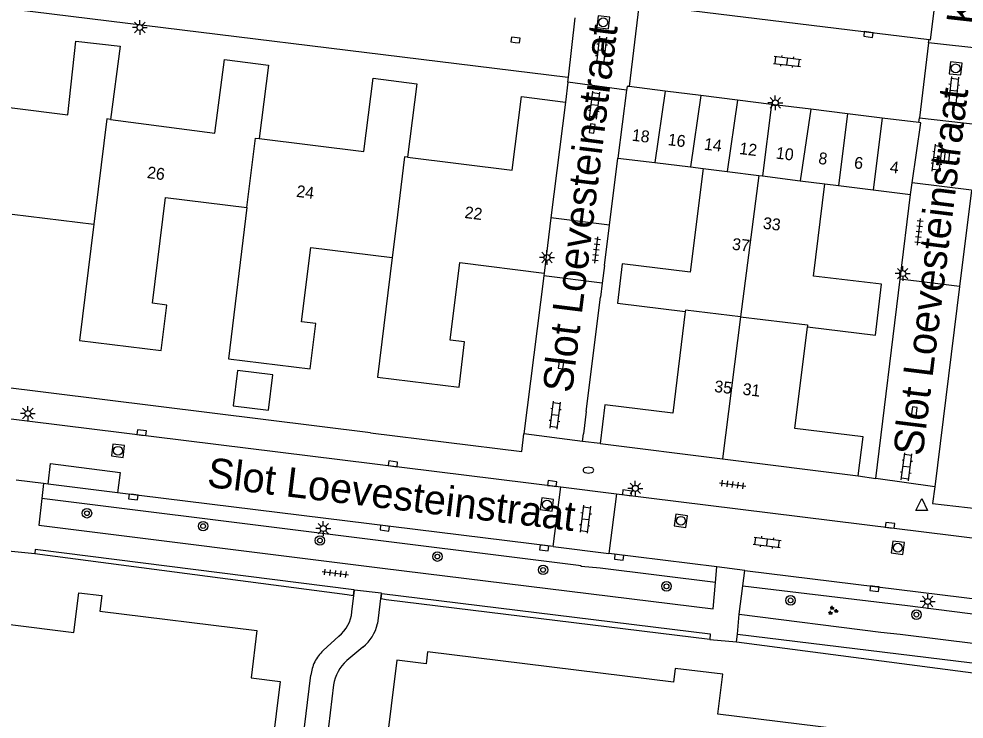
# Model space of a CAD drawing. Extents: x 131000 to 133014, y 396499 to 399001.
# Drawn here: x 131900.8 to 131980.7, y 396628 to 396687.1 of the extents above; entities that cross this region are included whole.
import ezdxf

# ---------------------------------------------------------------- set-up
doc = ezdxf.new("R2010")
doc.units = 0
for name, color, linetype in [('gg-afsc-erfafscheiding', 7, 'Continuous'), ('gg-afsc-hekwerk', 7, 'Continuous'), ('gg-afsc-muur', 7, 'Continuous'), ('gg-anno-huisnummerreeks BGT', 7, 'Continuous'), ('gg-anno-openbare ruimte label', 7, 'Continuous'), ('gg-bbg-bijgebouw', 7, 'Continuous'), ('gg-bbg-gedigitaliseerde bebouwing', 7, 'Continuous'), ('gg-bbg-gedigitaliseerde bijgebouw', 7, 'Continuous'), ('gg-bbg-hoofdgebouw', 7, 'Continuous'), ('gg-bbg-tussenscheiding', 7, 'Continuous'), ('gg-knt-verharding', 7, 'Continuous'), ('gg-knt-verharding nz', 7, 'Continuous'), ('gt-grn-groengrens', 7, 'Continuous'), ('gt-grn-weggrens', 7, 'Continuous'), ('gt-symb-boom', 7, 'Continuous'), ('gt-symb-brandkraan', 7, 'Continuous'), ('gt-symb-groenvak', 7, 'Continuous'), ('gt-symb-klinker verharding', 7, 'Continuous'), ('gt-symb-kolk', 7, 'Continuous'), ('gt-symb-lichtmast', 7, 'Continuous'), ('gt-symb-rioolschacht', 7, 'Continuous'), ('gt-symb-tegel verharding', 7, 'Continuous'), ('gt-symb-waterafsluiter', 7, 'Continuous')]:
    doc.layers.add(name, color=color, linetype=linetype)

# ---------------------------------------------------------------- blocks, each defined once
blk = doc.blocks.new('gt0-KL1')
at = {"layer": 'gt-symb-klinker verharding'}
for p, q in [((-1.15, 0.3), (1.15, 0.3)), ((-1, -0.3), (-1, 0.3)), ((-0.5, 0.3), (-0.5, 0.45)), ((0, -0.3), (0, 0.3)), ((0.5, 0.3), (0.5, 0.45)), ((1, -0.3), (1, 0.3)), ((-1.15, -0.3), (1.15, -0.3)), ((-0.5, -0.45), (-0.5, -0.3)), ((0.5, -0.45), (0.5, -0.3))]:
    blk.add_line(p, q, dxfattribs=at)
blk = doc.blocks.new('gt0-KOLK')
at = {"layer": 'gt-symb-kolk'}
blk.add_lwpolyline([(0, 0), (0.375, 0), (0.375, 0.4), (-0.375, 0.4), (-0.375, 0), (0, 0)], dxfattribs=at)
blk = doc.blocks.new('gt0-RS')
at = {"layer": 'gt-symb-rioolschacht'}
blk.add_lwpolyline([(-0.5, -0.5), (0.5, -0.5), (0.5, 0.5), (-0.5, 0.5)], close=True, dxfattribs=at)
blk.add_circle((0, 0), 0.375, dxfattribs=at)
blk = doc.blocks.new('gt0-LMAST')
at = {"layer": 'gt-symb-lichtmast'}
for p, q in [((-0.182, 0.173), (-0.447, 0.438)), ((-0.005, 0.246), (-0.005, 0.621)), ((0.172, 0.173), (0.437, 0.438)), ((-0.255, -0.004), (-0.63, -0.004)), ((-0.182, -0.181), (-0.447, -0.446)), ((-0.005, -0.254), (-0.005, -0.629)), ((0.437, -0.446), (0.172, -0.181)), ((0.245, -0.004), (0.62, -0.004))]:
    blk.add_line(p, q, dxfattribs=at)
blk.add_circle((-0.005, -0.004), 0.25, dxfattribs=at)
blk = doc.blocks.new('gt0-TEG1')
at = {"layer": 'gt-symb-tegel verharding'}
for p, q in [((-1.125, 0), (1.125, 0)), ((-0.9, -0.25), (-0.9, 0.25)), ((-0.45, -0.25), (-0.45, 0.25)), ((0, -0.25), (0, 0.25)), ((0.45, -0.25), (0.45, 0.25)), ((0.9, -0.25), (0.9, 0.25))]:
    blk.add_line(p, q, dxfattribs=at)
blk = doc.blocks.new('gt0-WAFSL')
at = {"layer": 'gt-symb-waterafsluiter'}
for p, q in [((-0.5, -0.333), (0, 0.667)), ((0, 0.667), (0.5, -0.333)), ((0.5, -0.333), (-0.5, -0.333))]:
    blk.add_line(p, q, dxfattribs=at)
blk = doc.blocks.new('gt0-BOOM')
at = {"layer": 'gt-symb-boom'}
for radius in [0.4, 0.2]:
    blk.add_circle((0, 0), radius, dxfattribs=at)
blk = doc.blocks.new('gt0-GRVAK')
at = {"layer": 'gt-symb-groenvak'}
for p, q in [((-0.11, 0.189), (-0.228, 0.24)), ((-0.182, 0.153), (0.088, 0.153)), ((-0.091, 0.211), (-0.156, 0.322)), ((-0.047, 0.214), (-0.047, 0.393)), ((-0.004, 0.211), (0.061, 0.322)), ((0.015, 0.189), (0.133, 0.24)), ((0.262, -0.052), (0.197, 0.059)), ((0.305, -0.049), (0.305, 0.13)), ((0.349, -0.052), (0.414, 0.059)), ((-0.245, -0.228), (-0.363, -0.177)), ((-0.318, -0.264), (-0.047, -0.264)), ((-0.226, -0.206), (-0.291, -0.095)), ((-0.183, -0.203), (-0.183, -0.024)), ((-0.139, -0.206), (-0.074, -0.095)), ((-0.12, -0.228), (-0.002, -0.177)), ((0.243, -0.074), (0.125, -0.023)), ((0.17, -0.11), (0.441, -0.11)), ((0.368, -0.074), (0.486, -0.023))]:
    blk.add_line(p, q, dxfattribs=at)
blk = doc.blocks.new('gt0-BR')
at = {"layer": 'gt-symb-brandkraan'}
for centre, radius, start, end in [((-0.244, 0), 0.206, 107.56694, 252.43307), ((0.599, -2.664), 3, 106.89205, 107.56694), ((0, -0.691), 0.938, 73.10799, 106.89205), ((-0.599, -2.664), 3, 72.43309, 73.10799), ((0.244, 0), 0.206, 287.56695, 72.43309), ((0.599, 2.664), 3, 252.43307, 253.10797), ((0, 0.691), 0.938, 253.10797, 286.89206), ((-0.599, 2.664), 3, 286.89206, 287.56695)]:
    blk.add_arc(centre, radius, start, end, dxfattribs=at)

msp = doc.modelspace()

# ---------------------------------------------------------------- linework, layer by layer
at = {"layer": 'gg-afsc-erfafscheiding'}
for p, q in [((131975.264, 396665.173), (131976.14, 396672.32)), ((131973.2, 396648.34), (131975.264, 396665.173)), ((131930.528, 396652.191), (131892.415, 396656.91)), ((131971.73, 396648.55), (131973.2, 396648.34))]:
    msp.add_line(p, q, dxfattribs=at)
at = {"layer": 'gg-afsc-hekwerk'}
msp.add_line((131961.437, 396634.537), (131987.811, 396631.088), dxfattribs=at)
for points in [[(131902.18, 396642.006), (131928.554, 396638.526), (131929.056, 396638.448)], [(131959.182, 396634.73), (131931.847, 396638.097), (131931.434, 396638.162)]]:
    msp.add_lwpolyline(points, dxfattribs=at)
at = {"layer": 'gg-afsc-muur'}
for p, q in [((131950.711, 396669.726), (131951.42, 396675.39)), ((131950.285, 396666.313), (131950.711, 396669.726)), ((131945.159, 396665.431), (131943.485, 396652.091)), ((131945.19, 396665.68), (131945.159, 396665.431)), ((131948.746, 396653.999), (131949.951, 396663.639)), ((131948.429, 396651.468), (131948.508, 396652.102)), ((131949.92, 396651.28), (131948.429, 396651.468))]:
    msp.add_line(p, q, dxfattribs=at)
msp.add_lwpolyline([(131930.528, 396652.191), (131943.3, 396650.61), (131943.485, 396652.091)], dxfattribs=at)
at = {"layer": 'gg-bbg-bijgebouw'}
for p, q in [((131952.158, 396681.115), (131951.42, 396675.39)), ((131955.41, 396681.042), (131952.372, 396681.419)), ((131958.442, 396680.665), (131955.41, 396681.042)), ((131961.526, 396680.283), (131958.442, 396680.665)), ((131964.406, 396679.925), (131961.526, 396680.283)), ((131967.711, 396679.515), (131964.406, 396679.925)), ((131970.808, 396679.131), (131967.711, 396679.515)), ((131973.743, 396678.767), (131970.808, 396679.131)), ((131976.847, 396678.381), (131973.743, 396678.767)), ((131951.42, 396675.39), (131954.534, 396675.009)), ((131954.534, 396675.009), (131957.562, 396674.639)), ((131957.562, 396674.639), (131958.62, 396674.51)), ((131968.91, 396673.22), (131970.056, 396673.077)), ((131970.056, 396673.077), (131972.997, 396672.711)), ((131976.14, 396672.32), (131976.284, 396673.309)), ((131972.997, 396672.711), (131976.14, 396672.32))]:
    msp.add_line(p, q, dxfattribs=at)
for points in [[(131952.372, 396681.419), (131952.2, 396681.44), (131952.158, 396681.115)], [(131976.284, 396673.309), (131977.02, 396678.36), (131976.847, 396678.381)]]:
    msp.add_lwpolyline(points, dxfattribs=at)
at = {"layer": 'gg-bbg-gedigitaliseerde bebouwing'}
for p, q in [((131900.274, 396670.642), (131907.152, 396669.796)), ((131907.152, 396669.796), (131905.94, 396659.99)), ((131924.71, 396661.57), (131925.481, 396667.84)), ((131925.481, 396667.84), (131932.359, 396666.994)), ((131932.359, 396666.994), (131931.11, 396656.89))]:
    msp.add_line(p, q, dxfattribs=at)
at = {"layer": 'gg-bbg-gedigitaliseerde bijgebouw'}
msp.add_lwpolyline([(131918.928, 396654.472), (131921.906, 396654.105), (131922.272, 396657.083), (131919.295, 396657.449), (131918.928, 396654.472)], dxfattribs=at)
at = {"layer": 'gg-bbg-hoofdgebouw'}
for p, q in [((131947, 396680.12), (131945.774, 396670.343)), ((131945.774, 396670.343), (131945.19, 396665.68)), ((131949.92, 396651.28), (131960.256, 396649.986)), ((131960.256, 396649.986), (131971.73, 396648.55))]:
    msp.add_line(p, q, dxfattribs=at)
for points in [[(131895.75, 396680.19), (131904.96, 396679.04), (131905.64, 396685.25), (131909.38, 396684.85), (131908.56, 396678.65)], [(131908.56, 396678.65), (131917.39, 396677.49), (131918.2, 396683.7), (131921.92, 396683.23), (131921.14, 396677.04)], [(131921.14, 396677.04), (131929.97, 396675.94), (131930.75, 396682.13), (131934.45, 396681.67), (131933.67, 396675.46)], [(131933.67, 396675.46), (131942.5, 396674.36), (131943.28, 396680.58), (131947, 396680.12)], [(131958.62, 396674.51), (131957.54, 396665.74), (131951.79, 396666.45), (131951.38, 396663.14), (131957.12, 396662.43)], [(131967.43, 396661.14), (131973.18, 396660.43), (131973.7, 396664.73), (131967.96, 396665.43), (131968.91, 396673.22)], [(131905.94, 396659.99), (131912.85, 396659.14), (131913.32, 396662.98), (131912.12, 396663.13), (131913.23, 396672.07), (131920.1, 396671.22)], [(131920.1, 396671.22), (131918.53, 396658.44), (131925.44, 396657.59), (131925.91, 396661.43), (131924.71, 396661.57)], [(131931.11, 396656.89), (131938.02, 396656.04), (131938.46, 396659.87), (131937.26, 396660.02), (131938.08, 396666.57), (131945.19, 396665.68)], [(131957.12, 396662.43), (131956.06, 396653.85), (131950.32, 396654.56), (131949.92, 396651.28)], [(131971.73, 396648.55), (131972.13, 396651.86), (131966.38, 396652.56), (131967.43, 396661.14)], [(131876.986, 396638.891), (131905.474, 396635.338), (131905.892, 396638.69), (131907.834, 396638.45), (131907.678, 396637.132), (131920.937, 396635.495), (131920.443, 396631.508), (131922.898, 396631.197), (131921.54, 396620.272), (131918.588, 396620.621), (131918.42, 396619.206), (131905.929, 396620.747), (131905.694, 396618.704), (131870.977, 396623.051)], [(131930.371, 396613.711), (131948.191, 396611.466), (131947.905, 396609.287), (131980.559, 396605.226), (131980.682, 396606.218), (131983.143, 396605.912), (131985.526, 396625.27), (131959.879, 396628.429), (131960.294, 396631.798), (131956.272, 396632.294), (131956.112, 396631.12), (131935.348, 396633.691), (131935.226, 396632.695), (131932.765, 396632.996), (131930.371, 396613.711)]]:
    msp.add_lwpolyline(points, dxfattribs=at)
at = {"layer": 'gg-bbg-tussenscheiding'}
for p, q in [((131955.41, 396681.042), (131954.534, 396675.009)), ((131958.442, 396680.665), (131957.562, 396674.639)), ((131961.526, 396680.283), (131960.651, 396674.255)), ((131964.406, 396679.925), (131963.641, 396673.88)), ((131967.711, 396679.515), (131966.832, 396673.48)), ((131970.808, 396679.131), (131970.056, 396673.077)), ((131973.743, 396678.767), (131972.997, 396672.711)), ((131958.62, 396674.51), (131960.651, 396674.255)), ((131960.651, 396674.255), (131963.321, 396673.92)), ((131963.321, 396673.92), (131961.793, 396661.985)), ((131963.321, 396673.92), (131963.641, 396673.88)), ((131963.641, 396673.88), (131966.832, 396673.48)), ((131966.832, 396673.48), (131968.91, 396673.22)), ((131907.52, 396672.77), (131907.152, 396669.796)), ((131932.69, 396669.67), (131932.359, 396666.994)), ((131961.793, 396661.985), (131960.256, 396649.986))]:
    msp.add_line(p, q, dxfattribs=at)
for points in [[(131908.56, 396678.65), (131908.252, 396678.69), (131907.52, 396672.77)], [(131920.1, 396671.22), (131920.82, 396677.08), (131921.14, 396677.04)], [(131933.67, 396675.46), (131933.41, 396675.492), (131932.69, 396669.67)], [(131961.793, 396661.985), (131957.129, 396662.55), (131957.12, 396662.43)], [(131961.793, 396661.985), (131967.447, 396661.315), (131967.43, 396661.14)]]:
    msp.add_lwpolyline(points, dxfattribs=at)
at = {"layer": 'gg-knt-verharding'}
for p, q in [((131896.748, 396688.408), (131947.19, 396682.22)), ((131953.189, 396688.222), (131952.372, 396681.419)), ((131947.256, 396682.212), (131947.82, 396687.24)), ((131977.67, 396685.121), (131976.898, 396678.792)), ((131982.728, 396684.548), (131977.67, 396685.121)), ((131947.21, 396681.798), (131947, 396680.12)), ((131947.256, 396682.212), (131947.19, 396682.22)), ((131947.21, 396681.798), (131947.256, 396682.212)), ((131952.158, 396681.115), (131947.21, 396681.798)), ((131976.898, 396678.792), (131981.864, 396678.219)), ((131981.304, 396672.684), (131976.284, 396673.309)), ((131981.304, 396672.684), (131980.29, 396664.547)), ((131950.711, 396669.726), (131945.774, 396670.343)), ((131950.285, 396666.313), (131950.098, 396664.814)), ((131950.098, 396664.814), (131945.159, 396665.431)), ((131980.29, 396664.547), (131975.264, 396665.173)), ((131950.098, 396664.814), (131949.951, 396663.639)), ((131980.29, 396664.547), (131978.184, 396647.63)), ((131866.466, 396657.53), (131946.615, 396647.614)), ((131948.746, 396653.999), (131948.508, 396652.102)), ((131948.429, 396651.468), (131943.485, 396652.091)), ((131978.184, 396647.63), (131973.2, 396648.34)), ((131902.921, 396647.908), (131900.615, 396648.194)), ((131902.921, 396647.908), (131902.774, 396646.635)), ((131903.294, 396647.862), (131902.921, 396647.908)), ((131909.172, 396647.133), (131903.294, 396647.862)), ((131945.963, 396642.575), (131946.615, 396647.614)), ((131946.615, 396647.614), (131951.307, 396647.034)), ((131945.963, 396642.575), (131909.172, 396647.133)), ((131951.307, 396647.034), (131950.673, 396641.992)), ((131951.307, 396647.034), (131997.09, 396641.37)), ((131945.963, 396642.575), (131950.673, 396641.992)), ((131959.791, 396640.862), (131950.673, 396641.992)), ((131959.67, 396639.553), (131959.791, 396640.862)), ((131962.15, 396640.57), (131959.791, 396640.862)), ((131961.985, 396639.266), (131962.15, 396640.57)), ((131962.15, 396640.57), (131998.955, 396636.01)), ((131928.957, 396637.064), (131929.186, 396638.914)), ((131929.115, 396638.923), (131929.056, 396638.448)), ((131929.186, 396638.914), (131929.115, 396638.923)), ((131931.432, 396638.637), (131929.186, 396638.914)), ((131961.682, 396636.862), (131961.985, 396639.266)), ((131931.432, 396638.637), (131931.116, 396636.079)), ((131931.477, 396638.631), (131931.432, 396638.637)), ((131931.434, 396638.162), (131931.477, 396638.631)), ((131961.521, 396635.175), (131961.682, 396636.862)), ((131961.682, 396636.862), (131973.639, 396635.354)), ((131926.544, 396633.804), (131927.868, 396635.025)), ((131961.437, 396634.537), (131961.521, 396635.175)), ((131961.521, 396635.175), (131987.917, 396631.952)), ((131973.639, 396635.354), (131975.26, 396635.181)), ((131929.887, 396634.09), (131928.531, 396632.951)), ((131923.652, 396616.694), (131925.49, 396631.725)), ((131927.419, 396630.901), (131925.743, 396617.098))]:
    msp.add_line(p, q, dxfattribs=at)
for points in [[(131978.184, 396647.63), (131978.01, 396646.23), (131981.95, 396645.76)], [(131902.774, 396646.635), (131902.514, 396644.382), (131931.54, 396640.749), (131959.462, 396637.316), (131959.67, 396639.553)], [(131929.115, 396638.923), (131902.204, 396642.323), (131902.18, 396642.006)], [(131931.477, 396638.631), (131959.233, 396635.222), (131959.182, 396634.73)], [(131975.26, 396635.181), (131998.428, 396632.319), (131998.803, 396634.733)]]:
    msp.add_lwpolyline(points, dxfattribs=at)
for centre, radius, start, end in [((131926, 396637.333), 2.969, 308.98377, 354.80419), ((131927.832, 396636.734), 3.349, 307.85778, 348.71851), ((131928.782, 396631.368), 3.309, 132.57322, 153.51547), ((131928.74, 396631.371), 3.269, 153.23632, 173.77939), ((131930.681, 396630.458), 3.291, 130.77338, 172.27236)]:
    msp.add_arc(centre, radius, start, end, dxfattribs=at)
at = {"layer": 'gg-knt-verharding nz'}
msp.add_line((131953.209, 396688.387), (131977.704, 396685.397), dxfattribs=at)
for points in [[(131977.704, 396685.397), (131977.84, 396685.38), (131978.446, 396690.305)], [(131903.294, 396647.862), (131903.508, 396649.591), (131909.383, 396648.835), (131909.172, 396647.133)]]:
    msp.add_lwpolyline(points, dxfattribs=at)
at = {"layer": 'gt-grn-groengrens'}
for p, q in [((131961.985, 396639.266), (131973.965, 396637.831)), ((131973.965, 396637.831), (131975.65, 396637.622)), ((131975.65, 396637.622), (131998.803, 396634.733))]:
    msp.add_line(p, q, dxfattribs=at)
msp.add_lwpolyline([(131959.67, 396639.553), (131949.934, 396640.756), (131948.312, 396640.892), (131948.321, 396640.955), (131902.774, 396646.635)], dxfattribs=at)
at = {"layer": 'gt-grn-weggrens'}
for p, q in [((131977.67, 396685.121), (131977.704, 396685.397)), ((131976.847, 396678.381), (131976.898, 396678.792)), ((131899.916, 396642.226), (131902.18, 396642.006)), ((131959.182, 396634.73), (131961.437, 396634.537))]:
    msp.add_line(p, q, dxfattribs=at)

# ---------------------------------------------------------------- block references
at = {"layer": 'gt-symb-boom'}
for p in [(131906.582, 396645.395), (131916.392, 396644.311), (131926.26, 396643.095), (131936.182, 396641.734), (131945.11, 396640.615), (131955.531, 396639.226), (131966.01, 396638.042), (131976.643, 396636.834)]:
    msp.add_blockref('gt0-BOOM', p, dxfattribs=at)
at = {"layer": 'gt-symb-brandkraan'}
msp.add_blockref('gt0-BR', (131948.932, 396649.036), dxfattribs=at)
at = {"layer": 'gt-symb-groenvak'}
msp.add_blockref('gt0-GRVAK', (131969.572, 396637.179), dxfattribs=at)
at = {"layer": 'gt-symb-klinker verharding'}
for p, rotation in [((131950.038, 396684.499), -96.37182240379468), ((131965.733, 396683.546), -6.947410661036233), ((131979.778, 396681.101), -95.91007032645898), ((131949.459, 396679.856), 82.81812146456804), ((131978.398, 396675.391), 82.81812146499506), ((131946.137, 396653.677), 82.81812146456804), ((131975.806, 396649.317), 82.81812146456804), ((131948.68, 396644.896), -97.35237935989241), ((131964.035, 396642.939), -7.125016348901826)]:
    msp.add_blockref('gt0-KL1', p, dxfattribs=dict(at, rotation=rotation))
at = {"layer": 'gt-symb-kolk'}
for p, rotation in [((131972.607, 396686.019), 172.93185994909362), ((131942.753, 396685.153), -7.00425924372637), ((131949.057, 396677.91), -97.23872650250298), ((131979.016, 396675.553), -97.23872650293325), ((131946.432, 396658.013), -97.23872650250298), ((131976.255, 396653.998), -97.23872650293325), ((131911.179, 396651.994), -6.890548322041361), ((131932.402, 396649.372), -7.004259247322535), ((131945.848, 396647.705), -7.068140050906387), ((131910.527, 396646.966), 172.9318599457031), ((131952.18, 396646.924), -7.068140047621), ((131931.761, 396644.335), 172.93185994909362), ((131974.384, 396644.179), -7.238726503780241), ((131945.22, 396642.668), 172.93185994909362), ((131951.548, 396641.883), 172.93185995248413), ((131973.127, 396639.224), 172.64762064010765)]:
    msp.add_blockref('gt0-KOLK', p, dxfattribs=dict(at, rotation=rotation))
at = {"layer": 'gt-symb-lichtmast'}
for p in [(131911.049, 396686.417), (131964.727, 396680.057), (131945.443, 396666.992), (131975.487, 396665.638), (131901.595, 396653.825), (131952.902, 396647.5), (131926.549, 396644.106), (131977.598, 396637.953)]:
    msp.add_blockref('gt0-LMAST', p, dxfattribs=at)
at = {"layer": 'gt-symb-rioolschacht'}
for p, rotation in [((131950.188, 396686.845), 83.68511557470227), ((131979.949, 396682.957), -6.143995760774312), ((131909.2, 396650.671), 173.33703637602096), ((131945.435, 396646.126), 172.12907949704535), ((131956.748, 396644.76), 171.95093829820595), ((131975.068, 396642.483), -7.587069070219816)]:
    msp.add_blockref('gt0-RS', p, dxfattribs=dict(at, rotation=rotation))
at = {"layer": 'gt-symb-tegel verharding'}
for p, rotation in [((131976.854, 396669.161), 82.99574075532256), ((131949.608, 396667.633), 82.99574075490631), ((131961.122, 396647.823), -7.125016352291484), ((131927.568, 396640.328), -7.068140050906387)]:
    msp.add_blockref('gt0-TEG1', p, dxfattribs=dict(at, rotation=rotation))
at = {"layer": 'gt-symb-waterafsluiter'}
msp.add_blockref('gt0-WAFSL', (131977.087, 396645.973), dxfattribs=at)

# ---------------------------------------------------------------- texts
at = {"layer": 'gg-anno-huisnummerreeks BGT'}
for s, rotation, p in [('18', 352.9, (131952.565, 396676.861)), ('16', 352.9, (131955.599, 396676.484)), ('14', 352.9, (131958.66, 396676.104)), ('12', 352.9, (131961.64, 396675.735)), ('10', 352.9, (131964.733, 396675.35)), ('8', 352.9, (131968.32, 396674.905)), ('6', 352.9, (131971.336, 396674.531)), ('26', 352.5, (131911.619, 396673.709)), ('4', 352.9, (131974.354, 396674.157)), ('24', 352.9, (131924.228, 396672.121)), ('22', 352.9, (131938.437, 396670.332)), ('33', 353.1, (131963.636, 396669.425)), ('37', 353, (131961.024, 396667.661)), ('35', 352.9, (131959.528, 396655.644)), ('31', 353.1, (131961.918, 396655.412))]:
    msp.add_text(s, height=1, rotation=rotation, dxfattribs=at).set_placement(p)
at = {"layer": 'gg-anno-openbare ruimte label'}
for s, rotation, p in [('Kasteel Cannestraat', 83.6, (131981.64, 396686.584)), ('Slot Loevesteinstraat', 82.9, (131947.545, 396655.503)), ('Slot Loevesteinstraat', 82.9, (131977.161, 396650.169)), ('Slot Loevesteinstraat', 353.1, (131916.661, 396647.635))]:
    msp.add_text(s, height=2.5, rotation=rotation, dxfattribs=at).set_placement(p)

doc.saveas('drawing.dxf')
